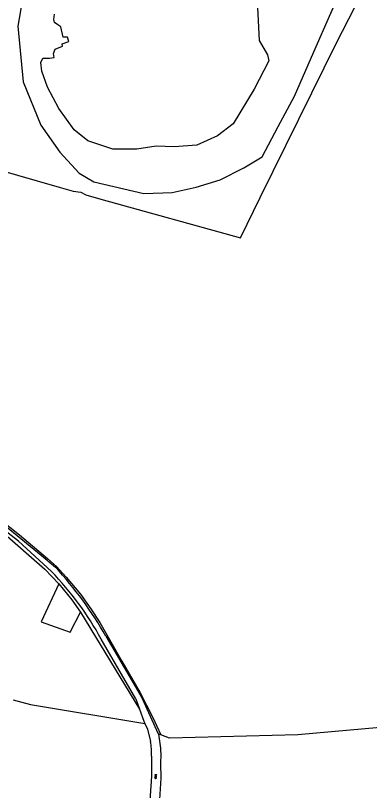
# Model space of a CAD drawing. Extents: x 130998 to 133001, y 398999 to 403002.
# Drawn here: x 131272.1 to 131437.2, y 401957.2 to 402318.8 of the extents above; entities that cross this region are included whole.
import ezdxf

# ---------------------------------------------------------------- set-up
doc = ezdxf.new("R2010")
doc.units = 0
for name, color, linetype in [('gg-knt-bronhoudergrens', 7, 'Continuous'), ('gg-knt-onverhard', 7, 'Continuous'), ('gg-kntw-bovenkant insteek waterloop', 7, 'Continuous'), ('gg-kntw-waterlijn', 7, 'Continuous'), ('gt-grn-groengrens', 7, 'Continuous'), ('gt-symb-overige verharding', 7, 'Continuous'), ('gx-grn-maaiveld', 7, 'Continuous')]:
    doc.layers.add(name, color=color, linetype=linetype)

# ---------------------------------------------------------------- blocks, each defined once
blk = doc.blocks.new('gt0-OVH')
at = {"layer": 'gt-symb-overige verharding'}
for points in [[(-0.97, 0.3), (-0.97, 0.31), (-0.96, 0.32), (-0.97, 0.33), (-0.97, 0.34), (-0.98, 0.35), (-0.99, 0.35), (-1, 0.36), (-1.01, 0.35), (-1.02, 0.35), (-1.03, 0.34), (-1.03, 0.33), (-1.04, 0.32), (-1.03, 0.31), (-1.03, 0.3), (-1.02, 0.29), (-1.01, 0.29), (-1, 0.28), (-0.99, 0.29), (-0.98, 0.29)], [(-0.87, 0.11), (-0.87, 0.12), (-0.86, 0.13), (-0.87, 0.14), (-0.87, 0.15), (-0.88, 0.16), (-0.89, 0.16), (-0.9, 0.16), (-0.91, 0.16), (-0.92, 0.16), (-0.93, 0.15), (-0.93, 0.14), (-0.94, 0.13), (-0.93, 0.12), (-0.93, 0.11), (-0.92, 0.1), (-0.91, 0.09), (-0.9, 0.09), (-0.89, 0.09), (-0.88, 0.1)], [(-0.77, 0.3), (-0.77, 0.31), (-0.76, 0.32), (-0.77, 0.33), (-0.77, 0.34), (-0.78, 0.35), (-0.79, 0.35), (-0.8, 0.36), (-0.81, 0.35), (-0.82, 0.35), (-0.83, 0.34), (-0.83, 0.33), (-0.84, 0.32), (-0.83, 0.31), (-0.83, 0.3), (-0.82, 0.29), (-0.81, 0.29), (-0.8, 0.28), (-0.79, 0.29), (-0.78, 0.29)], [(-0.67, 0.11), (-0.67, 0.12), (-0.66, 0.13), (-0.67, 0.14), (-0.67, 0.15), (-0.68, 0.16), (-0.69, 0.16), (-0.7, 0.16), (-0.71, 0.16), (-0.72, 0.16), (-0.73, 0.15), (-0.73, 0.14), (-0.74, 0.13), (-0.73, 0.12), (-0.73, 0.11), (-0.72, 0.1), (-0.71, 0.09), (-0.7, 0.09), (-0.69, 0.09), (-0.68, 0.1)], [(-0.57, 0.3), (-0.57, 0.31), (-0.56, 0.32), (-0.57, 0.33), (-0.57, 0.34), (-0.58, 0.35), (-0.59, 0.35), (-0.6, 0.36), (-0.61, 0.35), (-0.62, 0.35), (-0.63, 0.34), (-0.63, 0.33), (-0.64, 0.32), (-0.63, 0.31), (-0.63, 0.3), (-0.62, 0.29), (-0.61, 0.29), (-0.6, 0.28), (-0.59, 0.29), (-0.58, 0.29)], [(-0.47, 0.11), (-0.47, 0.12), (-0.46, 0.13), (-0.47, 0.14), (-0.47, 0.15), (-0.48, 0.16), (-0.49, 0.16), (-0.5, 0.16), (-0.51, 0.16), (-0.52, 0.16), (-0.53, 0.15), (-0.53, 0.14), (-0.54, 0.13), (-0.53, 0.12), (-0.53, 0.11), (-0.52, 0.1), (-0.51, 0.09), (-0.5, 0.09), (-0.49, 0.09), (-0.48, 0.1)], [(-0.37, 0.3), (-0.37, 0.31), (-0.36, 0.32), (-0.37, 0.33), (-0.37, 0.34), (-0.38, 0.35), (-0.39, 0.35), (-0.4, 0.36), (-0.41, 0.35), (-0.42, 0.35), (-0.43, 0.34), (-0.43, 0.33), (-0.44, 0.32), (-0.43, 0.31), (-0.43, 0.3), (-0.42, 0.29), (-0.41, 0.29), (-0.4, 0.28), (-0.39, 0.29), (-0.38, 0.29)], [(-0.27, 0.11), (-0.27, 0.12), (-0.26, 0.13), (-0.27, 0.14), (-0.27, 0.15), (-0.28, 0.16), (-0.29, 0.16), (-0.3, 0.16), (-0.31, 0.16), (-0.32, 0.16), (-0.33, 0.15), (-0.33, 0.14), (-0.34, 0.13), (-0.33, 0.12), (-0.33, 0.11), (-0.32, 0.1), (-0.31, 0.09), (-0.3, 0.09), (-0.29, 0.09), (-0.28, 0.1)], [(-0.17, 0.3), (-0.17, 0.31), (-0.16, 0.32), (-0.17, 0.33), (-0.17, 0.34), (-0.18, 0.35), (-0.19, 0.35), (-0.2, 0.36), (-0.21, 0.35), (-0.22, 0.35), (-0.23, 0.34), (-0.23, 0.33), (-0.24, 0.32), (-0.23, 0.31), (-0.23, 0.3), (-0.22, 0.29), (-0.21, 0.29), (-0.2, 0.28), (-0.19, 0.29), (-0.18, 0.29)], [(-0.07, 0.11), (-0.07, 0.12), (-0.06, 0.13), (-0.07, 0.14), (-0.07, 0.15), (-0.08, 0.16), (-0.09, 0.16), (-0.1, 0.16), (-0.11, 0.16), (-0.12, 0.16), (-0.13, 0.15), (-0.13, 0.14), (-0.14, 0.13), (-0.13, 0.12), (-0.13, 0.11), (-0.12, 0.1), (-0.11, 0.09), (-0.1, 0.09), (-0.09, 0.09), (-0.08, 0.1)], [(0.03, 0.3), (0.03, 0.31), (0.04, 0.32), (0.03, 0.33), (0.03, 0.34), (0.02, 0.35), (0.01, 0.35), (0, 0.36), (-0.01, 0.35), (-0.02, 0.35), (-0.03, 0.34), (-0.03, 0.33), (-0.04, 0.32), (-0.03, 0.31), (-0.03, 0.3), (-0.02, 0.29), (-0.01, 0.29), (0, 0.28), (0.01, 0.29), (0.02, 0.29)], [(0.13, 0.11), (0.13, 0.12), (0.14, 0.13), (0.13, 0.14), (0.13, 0.15), (0.12, 0.16), (0.11, 0.16), (0.1, 0.16), (0.09, 0.16), (0.08, 0.16), (0.07, 0.15), (0.07, 0.14), (0.06, 0.13), (0.07, 0.12), (0.07, 0.11), (0.08, 0.1), (0.09, 0.09), (0.1, 0.09), (0.11, 0.09), (0.12, 0.1)], [(0.23, 0.3), (0.23, 0.31), (0.24, 0.32), (0.23, 0.33), (0.23, 0.34), (0.22, 0.35), (0.21, 0.35), (0.2, 0.36), (0.19, 0.35), (0.18, 0.35), (0.17, 0.34), (0.17, 0.33), (0.16, 0.32), (0.17, 0.31), (0.17, 0.3), (0.18, 0.29), (0.19, 0.29), (0.2, 0.28), (0.21, 0.29), (0.22, 0.29)], [(0.33, 0.11), (0.33, 0.12), (0.34, 0.13), (0.33, 0.14), (0.33, 0.15), (0.32, 0.16), (0.31, 0.16), (0.3, 0.16), (0.29, 0.16), (0.28, 0.16), (0.27, 0.15), (0.27, 0.14), (0.26, 0.13), (0.27, 0.12), (0.27, 0.11), (0.28, 0.1), (0.29, 0.09), (0.3, 0.09), (0.31, 0.09), (0.32, 0.1)], [(0.43, 0.3), (0.43, 0.31), (0.44, 0.32), (0.43, 0.33), (0.43, 0.34), (0.42, 0.35), (0.41, 0.35), (0.4, 0.36), (0.39, 0.35), (0.38, 0.35), (0.37, 0.34), (0.37, 0.33), (0.36, 0.32), (0.37, 0.31), (0.37, 0.3), (0.38, 0.29), (0.39, 0.29), (0.4, 0.28), (0.41, 0.29), (0.42, 0.29)], [(0.53, 0.11), (0.53, 0.12), (0.54, 0.13), (0.53, 0.14), (0.53, 0.15), (0.52, 0.16), (0.51, 0.16), (0.5, 0.16), (0.49, 0.16), (0.48, 0.16), (0.47, 0.15), (0.47, 0.14), (0.46, 0.13), (0.47, 0.12), (0.47, 0.11), (0.48, 0.1), (0.49, 0.09), (0.5, 0.09), (0.51, 0.09), (0.52, 0.1)], [(0.63, 0.3), (0.63, 0.31), (0.64, 0.32), (0.63, 0.33), (0.63, 0.34), (0.62, 0.35), (0.61, 0.35), (0.6, 0.36), (0.59, 0.35), (0.58, 0.35), (0.57, 0.34), (0.57, 0.33), (0.56, 0.32), (0.57, 0.31), (0.57, 0.3), (0.58, 0.29), (0.59, 0.29), (0.6, 0.28), (0.61, 0.29), (0.62, 0.29)], [(0.73, 0.11), (0.73, 0.12), (0.74, 0.13), (0.73, 0.14), (0.73, 0.15), (0.72, 0.16), (0.71, 0.16), (0.7, 0.16), (0.69, 0.16), (0.68, 0.16), (0.67, 0.15), (0.67, 0.14), (0.66, 0.13), (0.67, 0.12), (0.67, 0.11), (0.68, 0.1), (0.69, 0.09), (0.7, 0.09), (0.71, 0.09), (0.72, 0.1)], [(0.83, 0.3), (0.83, 0.31), (0.84, 0.32), (0.83, 0.33), (0.83, 0.34), (0.82, 0.35), (0.81, 0.35), (0.8, 0.36), (0.79, 0.35), (0.78, 0.35), (0.77, 0.34), (0.77, 0.33), (0.76, 0.32), (0.77, 0.31), (0.77, 0.3), (0.78, 0.29), (0.79, 0.29), (0.8, 0.28), (0.81, 0.29), (0.82, 0.29)], [(0.93, 0.11), (0.93, 0.12), (0.94, 0.13), (0.93, 0.14), (0.93, 0.15), (0.92, 0.16), (0.91, 0.16), (0.9, 0.16), (0.89, 0.16), (0.88, 0.16), (0.87, 0.15), (0.87, 0.14), (0.86, 0.13), (0.87, 0.12), (0.87, 0.11), (0.88, 0.1), (0.89, 0.09), (0.9, 0.09), (0.91, 0.09), (0.92, 0.1)], [(1.03, 0.3), (1.03, 0.31), (1.04, 0.32), (1.03, 0.33), (1.03, 0.34), (1.02, 0.35), (1.01, 0.35), (1, 0.36), (0.99, 0.35), (0.98, 0.35), (0.97, 0.34), (0.97, 0.33), (0.96, 0.32), (0.97, 0.31), (0.97, 0.3), (0.98, 0.29), (0.99, 0.29), (1, 0.28), (1.01, 0.29), (1.02, 0.29)], [(-0.97, -0.14), (-0.97, -0.13), (-0.96, -0.12), (-0.97, -0.11), (-0.97, -0.1), (-0.98, -0.09), (-0.99, -0.09), (-1, -0.08), (-1.01, -0.09), (-1.02, -0.09), (-1.03, -0.1), (-1.03, -0.11), (-1.04, -0.12), (-1.03, -0.13), (-1.03, -0.14), (-1.02, -0.15), (-1.01, -0.15), (-1, -0.16), (-0.99, -0.15), (-0.98, -0.15)], [(-0.87, -0.33), (-0.87, -0.32), (-0.86, -0.31), (-0.87, -0.3), (-0.87, -0.29), (-0.88, -0.28), (-0.89, -0.28), (-0.9, -0.28), (-0.91, -0.28), (-0.92, -0.28), (-0.93, -0.29), (-0.93, -0.3), (-0.94, -0.31), (-0.93, -0.32), (-0.93, -0.33), (-0.92, -0.34), (-0.91, -0.35), (-0.9, -0.35), (-0.89, -0.35), (-0.88, -0.34)], [(-0.77, -0.14), (-0.77, -0.13), (-0.76, -0.12), (-0.77, -0.11), (-0.77, -0.1), (-0.78, -0.09), (-0.79, -0.09), (-0.8, -0.08), (-0.81, -0.09), (-0.82, -0.09), (-0.83, -0.1), (-0.83, -0.11), (-0.84, -0.12), (-0.83, -0.13), (-0.83, -0.14), (-0.82, -0.15), (-0.81, -0.15), (-0.8, -0.16), (-0.79, -0.15), (-0.78, -0.15)], [(-0.67, -0.33), (-0.67, -0.32), (-0.66, -0.31), (-0.67, -0.3), (-0.67, -0.29), (-0.68, -0.28), (-0.69, -0.28), (-0.7, -0.28), (-0.71, -0.28), (-0.72, -0.28), (-0.73, -0.29), (-0.73, -0.3), (-0.74, -0.31), (-0.73, -0.32), (-0.73, -0.33), (-0.72, -0.34), (-0.71, -0.35), (-0.7, -0.35), (-0.69, -0.35), (-0.68, -0.34)], [(-0.57, -0.14), (-0.57, -0.13), (-0.56, -0.12), (-0.57, -0.11), (-0.57, -0.1), (-0.58, -0.09), (-0.59, -0.09), (-0.6, -0.08), (-0.61, -0.09), (-0.62, -0.09), (-0.63, -0.1), (-0.63, -0.11), (-0.64, -0.12), (-0.63, -0.13), (-0.63, -0.14), (-0.62, -0.15), (-0.61, -0.15), (-0.6, -0.16), (-0.59, -0.15), (-0.58, -0.15)], [(-0.47, -0.33), (-0.47, -0.32), (-0.46, -0.31), (-0.47, -0.3), (-0.47, -0.29), (-0.48, -0.28), (-0.49, -0.28), (-0.5, -0.28), (-0.51, -0.28), (-0.52, -0.28), (-0.53, -0.29), (-0.53, -0.3), (-0.54, -0.31), (-0.53, -0.32), (-0.53, -0.33), (-0.52, -0.34), (-0.51, -0.35), (-0.5, -0.35), (-0.49, -0.35), (-0.48, -0.34)], [(-0.37, -0.14), (-0.37, -0.13), (-0.36, -0.12), (-0.37, -0.11), (-0.37, -0.1), (-0.38, -0.09), (-0.39, -0.09), (-0.4, -0.08), (-0.41, -0.09), (-0.42, -0.09), (-0.43, -0.1), (-0.43, -0.11), (-0.44, -0.12), (-0.43, -0.13), (-0.43, -0.14), (-0.42, -0.15), (-0.41, -0.15), (-0.4, -0.16), (-0.39, -0.15), (-0.38, -0.15)], [(-0.27, -0.33), (-0.27, -0.32), (-0.26, -0.31), (-0.27, -0.3), (-0.27, -0.29), (-0.28, -0.28), (-0.29, -0.28), (-0.3, -0.28), (-0.31, -0.28), (-0.32, -0.28), (-0.33, -0.29), (-0.33, -0.3), (-0.34, -0.31), (-0.33, -0.32), (-0.33, -0.33), (-0.32, -0.34), (-0.31, -0.35), (-0.3, -0.35), (-0.29, -0.35), (-0.28, -0.34)], [(-0.17, -0.14), (-0.17, -0.13), (-0.16, -0.12), (-0.17, -0.11), (-0.17, -0.1), (-0.18, -0.09), (-0.19, -0.09), (-0.2, -0.08), (-0.21, -0.09), (-0.22, -0.09), (-0.23, -0.1), (-0.23, -0.11), (-0.24, -0.12), (-0.23, -0.13), (-0.23, -0.14), (-0.22, -0.15), (-0.21, -0.15), (-0.2, -0.16), (-0.19, -0.15), (-0.18, -0.15)], [(-0.07, -0.33), (-0.07, -0.32), (-0.06, -0.31), (-0.07, -0.3), (-0.07, -0.29), (-0.08, -0.28), (-0.09, -0.28), (-0.1, -0.28), (-0.11, -0.28), (-0.12, -0.28), (-0.13, -0.29), (-0.13, -0.3), (-0.14, -0.31), (-0.13, -0.32), (-0.13, -0.33), (-0.12, -0.34), (-0.11, -0.35), (-0.1, -0.35), (-0.09, -0.35), (-0.08, -0.34)], [(0.03, -0.14), (0.03, -0.13), (0.04, -0.12), (0.03, -0.11), (0.03, -0.1), (0.02, -0.09), (0.01, -0.09), (0, -0.08), (-0.01, -0.09), (-0.02, -0.09), (-0.03, -0.1), (-0.03, -0.11), (-0.04, -0.12), (-0.03, -0.13), (-0.03, -0.14), (-0.02, -0.15), (-0.01, -0.15), (0, -0.16), (0.01, -0.15), (0.02, -0.15)], [(0.13, -0.33), (0.13, -0.32), (0.14, -0.31), (0.13, -0.3), (0.13, -0.29), (0.12, -0.28), (0.11, -0.28), (0.1, -0.28), (0.09, -0.28), (0.08, -0.28), (0.07, -0.29), (0.07, -0.3), (0.06, -0.31), (0.07, -0.32), (0.07, -0.33), (0.08, -0.34), (0.09, -0.35), (0.1, -0.35), (0.11, -0.35), (0.12, -0.34)], [(0.23, -0.14), (0.23, -0.13), (0.24, -0.12), (0.23, -0.11), (0.23, -0.1), (0.22, -0.09), (0.21, -0.09), (0.2, -0.08), (0.19, -0.09), (0.18, -0.09), (0.17, -0.1), (0.17, -0.11), (0.16, -0.12), (0.17, -0.13), (0.17, -0.14), (0.18, -0.15), (0.19, -0.15), (0.2, -0.16), (0.21, -0.15), (0.22, -0.15)], [(0.33, -0.33), (0.33, -0.32), (0.34, -0.31), (0.33, -0.3), (0.33, -0.29), (0.32, -0.28), (0.31, -0.28), (0.3, -0.28), (0.29, -0.28), (0.28, -0.28), (0.27, -0.29), (0.27, -0.3), (0.26, -0.31), (0.27, -0.32), (0.27, -0.33), (0.28, -0.34), (0.29, -0.35), (0.3, -0.35), (0.31, -0.35), (0.32, -0.34)], [(0.43, -0.14), (0.43, -0.13), (0.44, -0.12), (0.43, -0.11), (0.43, -0.1), (0.42, -0.09), (0.41, -0.09), (0.4, -0.08), (0.39, -0.09), (0.38, -0.09), (0.37, -0.1), (0.37, -0.11), (0.36, -0.12), (0.37, -0.13), (0.37, -0.14), (0.38, -0.15), (0.39, -0.15), (0.4, -0.16), (0.41, -0.15), (0.42, -0.15)], [(0.53, -0.33), (0.53, -0.32), (0.54, -0.31), (0.53, -0.3), (0.53, -0.29), (0.52, -0.28), (0.51, -0.28), (0.5, -0.28), (0.49, -0.28), (0.48, -0.28), (0.47, -0.29), (0.47, -0.3), (0.46, -0.31), (0.47, -0.32), (0.47, -0.33), (0.48, -0.34), (0.49, -0.35), (0.5, -0.35), (0.51, -0.35), (0.52, -0.34)], [(0.63, -0.14), (0.63, -0.13), (0.64, -0.12), (0.63, -0.11), (0.63, -0.1), (0.62, -0.09), (0.61, -0.09), (0.6, -0.08), (0.59, -0.09), (0.58, -0.09), (0.57, -0.1), (0.57, -0.11), (0.56, -0.12), (0.57, -0.13), (0.57, -0.14), (0.58, -0.15), (0.59, -0.15), (0.6, -0.16), (0.61, -0.15), (0.62, -0.15)], [(0.73, -0.33), (0.73, -0.32), (0.74, -0.31), (0.73, -0.3), (0.73, -0.29), (0.72, -0.28), (0.71, -0.28), (0.7, -0.28), (0.69, -0.28), (0.68, -0.28), (0.67, -0.29), (0.67, -0.3), (0.66, -0.31), (0.67, -0.32), (0.67, -0.33), (0.68, -0.34), (0.69, -0.35), (0.7, -0.35), (0.71, -0.35), (0.72, -0.34)], [(0.83, -0.14), (0.83, -0.13), (0.84, -0.12), (0.83, -0.11), (0.83, -0.1), (0.82, -0.09), (0.81, -0.09), (0.8, -0.08), (0.79, -0.09), (0.78, -0.09), (0.77, -0.1), (0.77, -0.11), (0.76, -0.12), (0.77, -0.13), (0.77, -0.14), (0.78, -0.15), (0.79, -0.15), (0.8, -0.16), (0.81, -0.15), (0.82, -0.15)], [(0.93, -0.33), (0.93, -0.32), (0.94, -0.31), (0.93, -0.3), (0.93, -0.29), (0.92, -0.28), (0.91, -0.28), (0.9, -0.28), (0.89, -0.28), (0.88, -0.28), (0.87, -0.29), (0.87, -0.3), (0.86, -0.31), (0.87, -0.32), (0.87, -0.33), (0.88, -0.34), (0.89, -0.35), (0.9, -0.35), (0.91, -0.35), (0.92, -0.34)], [(1.03, -0.14), (1.03, -0.13), (1.04, -0.12), (1.03, -0.11), (1.03, -0.1), (1.02, -0.09), (1.01, -0.09), (1, -0.08), (0.99, -0.09), (0.98, -0.09), (0.97, -0.1), (0.97, -0.11), (0.96, -0.12), (0.97, -0.13), (0.97, -0.14), (0.98, -0.15), (0.99, -0.15), (1, -0.16), (1.01, -0.15), (1.02, -0.15)]]:
    blk.add_lwpolyline(points, close=True, dxfattribs=at)

msp = doc.modelspace()

# ---------------------------------------------------------------- linework, layer by layer
at = {"layer": 'gg-knt-bronhoudergrens'}
msp.add_line((131302.43, 402040.5), (131329.95, 401995.12), dxfattribs=at)
for points in [[(131255.05, 402249.63), (131260.35, 402247.91), (131272.94, 402244.37), (131292.43, 402238.79), (131299.01, 402236.91), (131302.47, 402236.43), (131304.94, 402235.16), (131311.91, 402233.19), (131377.02, 402215.04), (131386.15, 402233.89), (131410.27, 402282.68), (131421.83, 402306.04), (131430.38, 402322.78)], [(131226.57, 402108.84), (131265.65, 402078.11), (131285.76, 402060.55), (131292.31, 402053.6)], [(131292.31, 402053.6), (131284.04, 402035.91), (131297.55, 402031.1), (131302.43, 402040.5)]]:
    msp.add_lwpolyline(points, dxfattribs=at)
at = {"layer": 'gg-knt-onverhard'}
for p, q in [((131328.2, 402000), (131312.06, 402027.83)), ((131314.27, 402029.2), (131331.26, 402000)), ((131328.2, 402000), (131329.95, 401995.12))]:
    msp.add_line(p, q, dxfattribs=at)
for points in [[(131288.8, 402059.45), (131273.52, 402073.49), (131226.87, 402109.46)], [(131239.96, 402102.96), (131284.01, 402067.07), (131290.71, 402061.43)], [(131329.95, 401995.12), (131331.96, 401989.51), (131332.46, 401988.43)], [(131332.46, 401988.43), (131333.63, 401985.84), (131335.07, 401980.09)], [(131335.46, 401973.31), (131335.44, 401964.09), (131335.37, 401961.59), (131334.4, 401948.02), (131333.97, 401944.77), (131332.09, 401933.93)]]:
    msp.add_lwpolyline(points, dxfattribs=at)
for centre, radius, start, end in [((131161.21, 401942.05), 176.12, 29.6548, 42.6705), ((131184.81, 401958.6), 144.86, 28.5498, 44.1258), ((131304.12, 401974.94), 31.38, 357.0283, 9.454)]:
    msp.add_arc(centre, radius, start, end, dxfattribs=at)
at = {"layer": 'gg-kntw-bovenkant insteek waterloop'}
for points in [[(131279.28, 402348.93), (131273.19, 402313.78)], [(131273.19, 402313.78), (131275.66, 402287.94), (131283.86, 402267.7), (131292.7, 402255.02), (131301.78, 402245.31), (131308.61, 402241.27), (131331.86, 402235.74), (131345.11, 402236.21), (131356.36, 402238.72), (131367.47, 402242.16), (131378.56, 402247.78), (131387.21, 402252.89), (131394.68, 402267.01), (131402.16, 402281.12), (131411.29, 402301.88), (131427.06, 402338.13)]]:
    msp.add_lwpolyline(points, dxfattribs=at)
at = {"layer": 'gg-kntw-waterlijn'}
msp.add_lwpolyline([(131384.96, 402322.68), (131385.31, 402316.35), (131385.8, 402307.21), (131389.65, 402300.42), (131390.28, 402297.68), (131383.36, 402284.52), (131373.54, 402268.3), (131366.29, 402262.72), (131356.67, 402258.32), (131346.12, 402257.49), (131337.65, 402257.8), (131328.65, 402256.39), (131317.49, 402256.45), (131305.86, 402260.4), (131299.38, 402265.47), (131292.25, 402275.39), (131287.02, 402285.44), (131284.42, 402292.88), (131283.84, 402296.88), (131284.77, 402298.94), (131287.86, 402298.97), (131290.04, 402299.26), (131289.8, 402301.04), (131290.54, 402303.03), (131293.98, 402304.48), (131293.8, 402305.63), (131296.97, 402306.74), (131296.31, 402308.63), (131294.3, 402308.7), (131293.18, 402313.45), (131291.76, 402314.52), (131290.33, 402315.58), (131289.88, 402316.94), (131290.2, 402319.43)], dxfattribs=at)
at = {"layer": 'gt-grn-groengrens'}
msp.add_lwpolyline([(131292.31, 402053.6), (131298.34, 402046.26), (131302.43, 402040.5)], dxfattribs=at)
at = {"layer": 'gx-grn-maaiveld'}
for p, q in [((131338.8, 401983.54), (131331.26, 402000)), ((131339.84, 401983.16), (131338.8, 401983.54))]:
    msp.add_line(p, q, dxfattribs=at)
for points in [[(131255.85, 402290.25), (131253.99, 402276.09), (131251.15, 402246.51), (131249.11, 402224.49), (131242.68, 402169.42), (131236.81, 402116.22), (131236.82, 402112.44), (131237.39, 402108.99), (131238.3, 402106.49), (131239.33, 402104.62), (131242.01, 402101.87), (131244.96, 402099.29), (131259.42, 402087.89), (131273.88, 402076.49), (131286.98, 402065.42), (131291.24, 402061.69), (131295.72, 402056.83), (131302.34, 402048.83), (131307.17, 402041.92), (131311.46, 402035.65), (131321.73, 402017.51), (131330.16, 402002.85), (131336.15, 401991.28), (131339.84, 401983.16)], [(131579.66, 402002.71), (131577.15, 401999.94), (131573.18, 401998.35), (131403.71, 401983.27), (131343.92, 401981.68), (131339.84, 401983.16)], [(131270.94, 401999.48), (131279.06, 401997.33), (131332.46, 401988.43)], [(131338.8, 401983.54), (131339.69, 401976.98), (131339.77, 401975.98), (131339.83, 401974.04), (131339.77, 401969.96), (131339.81, 401962.96), (131339.01, 401950.49)]]:
    msp.add_lwpolyline(points, dxfattribs=at)

# ---------------------------------------------------------------- block references
at = {"layer": 'gt-symb-overige verharding', "rotation": 84.95083353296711}
msp.add_blockref('gt0-OVH', (131337.46, 401963.79), dxfattribs=at)

doc.saveas('drawing.dxf')
